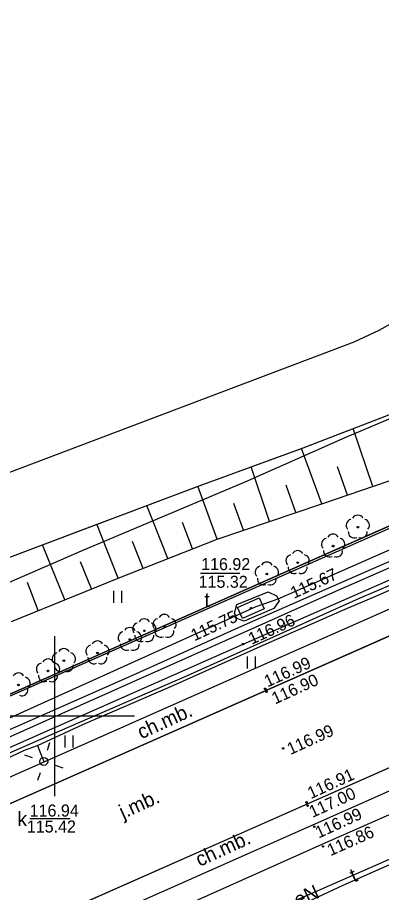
# Model space of a CAD drawing. Extents: x 6434771 to 6436222, y 5663454 to 5664782.
# Drawn here: x 6435397.7 to 6435420.4, y 5664289 to 5664343.7 of the extents above; entities that cross this region are included whole.
import ezdxf

# ---------------------------------------------------------------- set-up
doc = ezdxf.new("R2010")
doc.units = 0
for name, color, linetype in [('Warstwa 1', 7, 'Continuous'), ('Warstwa 10', 7, 'Continuous'), ('Warstwa 11', 7, 'Continuous'), ('Warstwa 12', 7, 'Continuous'), ('Warstwa 13', 7, 'Continuous'), ('Warstwa 14', 7, 'Continuous'), ('Warstwa 15', 7, 'Continuous'), ('Warstwa 2', 7, 'Continuous'), ('Warstwa 20', 7, 'Continuous'), ('Warstwa 21', 7, 'Continuous'), ('Warstwa 25', 7, 'Continuous'), ('Warstwa 37', 7, 'Continuous'), ('Warstwa 4', 7, 'Continuous'), ('Warstwa 5', 7, 'Continuous'), ('Warstwa 6', 7, 'Continuous'), ('Warstwa 63', 7, 'Continuous'), ('Warstwa 7', 7, 'Continuous'), ('Warstwa 8', 7, 'Continuous'), ('Warstwa 9', 7, 'Continuous')]:
    doc.layers.add(name, color=color, linetype=linetype)

msp = doc.modelspace()

# ---------------------------------------------------------------- linework, layer by layer
at = {"layer": 'Warstwa 1'}
msp.add_line((6435328.967, 5664271.142), (6435453.294, 5664326.245), dxfattribs=at)
msp.add_line((6435328.967, 5664271.142), (6435453.294, 5664326.245), dxfattribs=at)
at = {"layer": 'Warstwa 10'}
for p, q in [((6435415.445, 5664316.744), (6435421.958, 5664319.265)), ((6435419.898, 5664314.372), (6435418.663, 5664317.99)), ((6435409.039, 5664314.41), (6435415.445, 5664316.744)), ((6435416.711, 5664313.284), (6435415.445, 5664316.744)), ((6435413.438, 5664312.176), (6435412.281, 5664315.592)), ((6435416.711, 5664313.284), (6435423.085, 5664315.462)), ((6435418.305, 5664313.827), (6435417.679, 5664315.597)), ((6435402.615, 5664311.995), (6435409.039, 5664314.41)), ((6435410.164, 5664311.068), (6435408.953, 5664314.378)), ((6435415.075, 5664312.73), (6435414.468, 5664314.449)), ((6435407.072, 5664309.85), (6435405.761, 5664313.178)), ((6435410.164, 5664311.068), (6435416.711, 5664313.284)), ((6435411.801, 5664311.622), (6435411.209, 5664313.303)), ((6435395.996, 5664309.485), (6435402.615, 5664311.995)), ((6435403.98, 5664308.632), (6435402.635, 5664312.003)), ((6435408.619, 5664310.458), (6435407.988, 5664312.118)), ((6435403.98, 5664308.632), (6435410.164, 5664311.068)), ((6435405.526, 5664309.242), (6435404.862, 5664310.916)), ((6435400.645, 5664307.28), (6435399.25, 5664310.719)), ((6435402.313, 5664307.956), (6435401.627, 5664309.659)), ((6435397.308, 5664305.928), (6435403.98, 5664308.632)), ((6435398.976, 5664306.604), (6435398.299, 5664308.353))]:
    msp.add_line(p, q, dxfattribs=at)
at = {"layer": 'Warstwa 11'}
for centre in [(6435418.955, 5664311.82), (6435417.412, 5664310.634), (6435415.194, 5664309.604), (6435413.268, 5664308.889), (6435405.605, 5664305.338), (6435406.865, 5664305.615), (6435404.704, 5664304.795), (6435402.677, 5664303.953), (6435400.578, 5664303.473), (6435399.588, 5664302.833), (6435397.737, 5664301.951)]:
    msp.add_circle(centre, 0.05, dxfattribs=at)
for centre, start, end in [((6435418.955, 5664312.195), 30.1471, 149.8529), ((6435418.598, 5664311.936), 102.1471, 221.8529), ((6435419.312, 5664311.936), 318.1471, 77.8529), ((6435417.412, 5664311.009), 30.1471, 149.8529), ((6435418.735, 5664311.517), 174.1471, 293.8529), ((6435419.175, 5664311.517), 246.1471, 5.8529), ((6435417.055, 5664310.75), 102.1471, 221.8529), ((6435417.769, 5664310.75), 318.1471, 77.8529), ((6435415.194, 5664309.979), 30.1471, 149.8529), ((6435417.192, 5664310.331), 174.1471, 293.8529), ((6435417.632, 5664310.331), 246.1471, 5.8529), ((6435414.837, 5664309.72), 102.1471, 221.8529), ((6435415.551, 5664309.72), 318.1471, 77.8529), ((6435412.911, 5664309.005), 102.1471, 221.8529), ((6435413.268, 5664309.264), 30.1471, 149.8529), ((6435413.625, 5664309.005), 318.1471, 77.8529), ((6435414.974, 5664309.301), 174.1471, 293.8529), ((6435415.414, 5664309.301), 246.1471, 5.8529), ((6435413.048, 5664308.586), 174.1471, 293.8529), ((6435413.488, 5664308.586), 246.1471, 5.8529), ((6435406.865, 5664305.99), 30.1471, 149.8529), ((6435405.248, 5664305.454), 102.1471, 221.8529), ((6435405.605, 5664305.713), 30.1471, 149.8529), ((6435405.962, 5664305.454), 318.1471, 77.8529), ((6435406.508, 5664305.731), 102.1471, 221.8529), ((6435407.222, 5664305.731), 318.1471, 77.8529), ((6435404.347, 5664304.911), 102.1471, 221.8529), ((6435404.704, 5664305.17), 30.1471, 149.8529), ((6435405.061, 5664304.911), 318.1471, 77.8529), ((6435406.645, 5664305.312), 174.1471, 293.8529), ((6435407.085, 5664305.312), 246.1471, 5.8529), ((6435405.385, 5664305.035), 174.1471, 293.8529), ((6435405.825, 5664305.035), 246.1471, 5.8529), ((6435400.578, 5664303.848), 30.1471, 149.8529), ((6435402.32, 5664304.069), 102.1471, 221.8529), ((6435402.677, 5664304.328), 30.1471, 149.8529), ((6435403.034, 5664304.069), 318.1471, 77.8529), ((6435404.484, 5664304.492), 174.1471, 293.8529), ((6435404.924, 5664304.492), 246.1471, 5.8529), ((6435400.221, 5664303.589), 102.1471, 221.8529), ((6435400.935, 5664303.589), 318.1471, 77.8529), ((6435402.457, 5664303.65), 174.1471, 293.8529), ((6435402.897, 5664303.65), 246.1471, 5.8529), ((6435399.231, 5664302.949), 102.1471, 221.8529), ((6435399.588, 5664303.208), 30.1471, 149.8529), ((6435400.358, 5664303.17), 174.1471, 293.8529), ((6435399.945, 5664302.949), 318.1471, 77.8529), ((6435400.798, 5664303.17), 246.1471, 5.8529), ((6435397.737, 5664302.326), 30.1471, 149.8529), ((6435399.368, 5664302.53), 174.1471, 293.8529), ((6435399.808, 5664302.53), 246.1471, 5.8529), ((6435398.094, 5664302.067), 318.1471, 77.8529), ((6435397.957, 5664301.648), 246.1471, 5.8529)]:
    msp.add_arc(centre, 0.375, start, end, dxfattribs=at)
at = {"layer": 'Warstwa 12'}
for points in [[(6435438.448, 5664346.902), (6435438.454, 5664341.175), (6435438.233, 5664340.347), (6435436.941, 5664335.768), (6435434.646, 5664331.637), (6435432.296, 5664326.924), (6435430.685, 5664325.458), (6435428.273, 5664322.957), (6435425.438, 5664320.485), (6435418.155, 5664317.411), (6435411.892, 5664314.633), (6435401.652, 5664310.309), (6435393.446, 5664306.761)], [(6435281.244, 5664248.549), (6435281.862, 5664248.857), (6435282.408, 5664249.018), (6435287.711, 5664251.372), (6435294.723, 5664254.42), (6435305.566, 5664259.113), (6435312.216, 5664262.016), (6435319.789, 5664265.251), (6435325.708, 5664267.858), (6435327.729, 5664268.706), (6435328.535, 5664269.037), (6435329.604, 5664269.451), (6435335.909, 5664272.297), (6435345.058, 5664276.394), (6435349.891, 5664278.544), (6435353.333, 5664280.081), (6435411.319, 5664306.271), (6435412.595, 5664306.859), (6435413.982, 5664307.329), (6435496.527, 5664343.681)], [(6435494.507, 5664342.026), (6435454.151, 5664324.384), (6435443.245, 5664319.477), (6435436.989, 5664316.716), (6435428.938, 5664313.162), (6435419.942, 5664309.227), (6435411.858, 5664305.693), (6435404.909, 5664302.562), (6435395.738, 5664298.519), (6435388.146, 5664295.189), (6435381.801, 5664292.343), (6435373.485, 5664288.671), (6435365.321, 5664285.051), (6435358.712, 5664282.142), (6435354.451, 5664280.21), (6435345.535, 5664276.295), (6435336.735, 5664272.389)], [(6435343.678, 5664274.987), (6435347.727, 5664276.766), (6435353.303, 5664279.185), (6435359.572, 5664281.978), (6435369.105, 5664286.201), (6435374.703, 5664288.696), (6435379.984, 5664291.018), (6435384.586, 5664293.122), (6435392.475, 5664296.603), (6435399.465, 5664299.735), (6435404.746, 5664302.081), (6435412.605, 5664305.595), (6435417.391, 5664307.728), (6435423.154, 5664310.263), (6435427.569, 5664312.173), (6435434.165, 5664315.123), (6435437.159, 5664316.419), (6435440.497, 5664317.85), (6435445.042, 5664319.821), (6435454.346, 5664323.952)], [(6435338.676, 5664271.925), (6435345.105, 5664274.778), (6435355.553, 5664279.397), (6435359.251, 5664281.064), (6435365.068, 5664283.651), (6435370.209, 5664285.891), (6435378.403, 5664289.475), (6435384.654, 5664292.195), (6435393.597, 5664296.144), (6435400.322, 5664299.095), (6435408.315, 5664302.544), (6435419.062, 5664307.376), (6435424.934, 5664309.882), (6435428.638, 5664311.512), (6435429.502, 5664312.012), (6435430.533, 5664312.473), (6435435.88, 5664314.912), (6435437.19, 5664315.474), (6435439.029, 5664316.353), (6435454.61, 5664323.488)], [(6435396.548, 5664297.155), (6435398.117, 5664297.869), (6435398.938, 5664298.172), (6435401.76, 5664299.48), (6435407.259, 5664301.852), (6435413.049, 5664304.435), (6435418.015, 5664306.628), (6435420.235, 5664307.563), (6435425.083, 5664309.712), (6435426.725, 5664310.401), (6435428.149, 5664311.021), (6435434.238, 5664313.693), (6435437.305, 5664315.098), (6435442.753, 5664317.468), (6435449.702, 5664320.568), (6435454.102, 5664322.505), (6435455.071, 5664322.901)], [(6435281.015, 5664229.581), (6435289.627, 5664233.382), (6435307.644, 5664241.262), (6435328.586, 5664250.47), (6435346.1, 5664258.193), (6435361.418, 5664264.941), (6435376.257, 5664271.445), (6435392.853, 5664278.778), (6435412.91, 5664287.53), (6435437.176, 5664298.19), (6435461.872, 5664309.169), (6435466.042, 5664311.001)], [(6435281.015, 5664229.581), (6435289.627, 5664233.382), (6435307.644, 5664241.262), (6435328.586, 5664250.47), (6435346.1, 5664258.193), (6435361.418, 5664264.941), (6435376.257, 5664271.445), (6435392.853, 5664278.778), (6435412.91, 5664287.53), (6435437.176, 5664298.19), (6435461.872, 5664309.169), (6435466.042, 5664311.001)], [(6435398.938, 5664298.172), (6435399.136, 5664297.628), (6435399.322, 5664297.169)]]:
    msp.add_lwpolyline(points, dxfattribs=at)
at = {"layer": 'Warstwa 14'}
for p, q in [((6435409.111, 5664308.942), (6435411.573, 5664308.942)), ((6435398.459, 5664293.601), (6435400.961, 5664293.601))]:
    msp.add_line(p, q, dxfattribs=at)
msp.add_circle((6435412.269, 5664306.755), 0.045, dxfattribs=at)
msp.add_circle((6435412.269, 5664306.755), 0.045, dxfattribs=at)
msp.add_circle((6435412.269, 5664306.755), 0.045, dxfattribs=at)
at = {"layer": 'Warstwa 15'}
msp.add_lwpolyline([(6435411.398, 5664306.98), (6435413.357, 5664307.767), (6435413.874, 5664307.52), (6435414.031, 5664307.208), (6435413.715, 5664306.742), (6435411.855, 5664305.934), (6435411.397, 5664306.11), (6435411.251, 5664306.452)], close=True, dxfattribs=at)
at = {"layer": 'Warstwa 2'}
msp.add_lwpolyline([(6435328.967, 5664271.142), (6435453.512, 5664326.132), (6435423.44, 5664409.421), (6435425.546, 5664410.756), (6435419.693, 5664442.394)], dxfattribs=at)
msp.add_circle((6435399.322, 5664297.169), 0.25, dxfattribs=at)
at = {"layer": 'Warstwa 20'}
for p, q in [((6435416.711, 5664313.284), (6435423.085, 5664315.462)), ((6435410.164, 5664311.068), (6435416.711, 5664313.284)), ((6435403.98, 5664308.632), (6435410.164, 5664311.068)), ((6435397.308, 5664305.928), (6435403.98, 5664308.632))]:
    msp.add_line(p, q, dxfattribs=at)
at = {"layer": 'Warstwa 21'}
for p, q in [((6435415.445, 5664316.744), (6435421.958, 5664319.265)), ((6435409.039, 5664314.41), (6435415.445, 5664316.744)), ((6435402.615, 5664311.995), (6435409.039, 5664314.41)), ((6435395.996, 5664309.485), (6435402.615, 5664311.995))]:
    msp.add_line(p, q, dxfattribs=at)
at = {"layer": 'Warstwa 25'}
for centre in [(6435411.788, 5664304.505), (6435413.164, 5664301.711), (6435413.247, 5664301.526), (6435414.289, 5664297.984), (6435415.749, 5664294.617), (6435415.817, 5664294.402), (6435416.229, 5664293.09), (6435416.787, 5664291.86)]:
    msp.add_circle(centre, 0.045, dxfattribs=at)
at = {"layer": 'Warstwa 37'}
for points in [[(6435673.22, 5664405.301), (6435627.735, 5664385.179), (6435613.17, 5664378.978), (6435553.204, 5664352.33), (6435480.768, 5664320.188), (6435416.697, 5664291.984), (6435354.714, 5664264.245), (6435304.768, 5664242.213), (6435281.042, 5664231.838)], [(6435281.004, 5664228.741), (6435306.048, 5664239.335), (6435340.518, 5664254.785), (6435399.541, 5664280.814), (6435418.042, 5664289.43), (6435468.892, 5664311.99), (6435553.421, 5664348.765), (6435625.62, 5664380.758), (6435674.026, 5664402.451)]]:
    msp.add_lwpolyline(points, dxfattribs=at)
at = {"layer": 'Warstwa 4'}
msp.add_lwpolyline([(6435411.739, 5664306.105), (6435411.431, 5664306.789), (6435412.799, 5664307.405), (6435413.107, 5664306.721)], close=True, dxfattribs=at)
for points in [[(6435399.554, 5664297.882), (6435399.709, 5664298.358)], [(6435398.609, 5664297.401), (6435398.133, 5664297.556)], [(6435400.035, 5664296.937), (6435400.511, 5664296.782)], [(6435399.09, 5664296.456), (6435398.935, 5664295.98)]]:
    msp.add_lwpolyline(points, dxfattribs=at)
at = {"layer": 'Warstwa 5'}
for p, q in [((6435328.967, 5664271.142), (6435453.512, 5664326.132)), ((6435416.711, 5664313.284), (6435423.085, 5664315.462)), ((6435410.164, 5664311.068), (6435416.711, 5664313.284)), ((6435411.788, 5664304.505), (6435428.377, 5664311.805)), ((6435403.98, 5664308.632), (6435410.164, 5664311.068)), ((6435412.56, 5664303.006), (6435429.069, 5664310.306)), ((6435397.308, 5664305.928), (6435403.98, 5664308.632)), ((6435403.696, 5664307.082), (6435403.696, 5664307.832)), ((6435404.196, 5664307.082), (6435404.196, 5664307.832)), ((6435387.777, 5664293.894), (6435411.788, 5664304.505)), ((6435412.05, 5664302.989), (6435412.05, 5664303.739)), ((6435412.55, 5664302.989), (6435412.55, 5664303.739)), ((6435388.509, 5664292.345), (6435412.55, 5664303.002)), ((6435412.55, 5664303.002), (6435412.56, 5664303.006)), ((6435400.653, 5664298.05), (6435400.653, 5664298.8)), ((6435401.153, 5664298.05), (6435401.153, 5664298.8))]:
    msp.add_line(p, q, dxfattribs=at)
at = {"layer": 'Warstwa 6'}
for points in [[(6435726.978, 5664446.925), (6435721.471, 5664444.533), (6435679.481, 5664426.046), (6435637.957, 5664407.678), (6435597.007, 5664389.632), (6435551.633, 5664369.558), (6435481.714, 5664338.501), (6435453.294, 5664326.245), (6435328.967, 5664271.142), (6435327.816, 5664247.024), (6435365.745, 5664263.287), (6435408.384, 5664282.714), (6435448.311, 5664300.392), (6435489.214, 5664318.618), (6435534.934, 5664338.266), (6435585.238, 5664360.761), (6435626.601, 5664379.073), (6435669.714, 5664398.133), (6435709.302, 5664415.816), (6435749.604, 5664433.574)], [(6435327.723, 5664423.322), (6435319.733, 5664392.043), (6435306.509, 5664388.452), (6435300.533, 5664386.274), (6435288.252, 5664382.112), (6435301.901, 5664344.851), (6435302.896, 5664342.009), (6435304.062, 5664339.224), (6435304.188, 5664338.883), (6435308.059, 5664328.214), (6435308.212, 5664327.642), (6435312.558, 5664315.718), (6435328.967, 5664271.142), (6435453.294, 5664326.245), (6435419.247, 5664420.734)], [(6435487.767, 5664334.587), (6435461.856, 5664323.12), (6435320.542, 5664260.632)], [(6435281.08, 5664234.977), (6435317.625, 5664251.138), (6435432.729, 5664302.001), (6435487.274, 5664326.082), (6435490.092, 5664327.331)]]:
    msp.add_lwpolyline(points, dxfattribs=at)
msp.add_circle((6435412.269, 5664306.755), 0.045, dxfattribs=at)
at = {"layer": 'Warstwa 63'}
for p, q in [((6435400, 5664305), (6435400, 5664295)), ((6435405, 5664300), (6435395, 5664300))]:
    msp.add_line(p, q, dxfattribs=at)
at = {"layer": 'Warstwa 7'}
for p, q in [((6435420.286, 5664324.127), (6435421.787, 5664324.973)), ((6435418.724, 5664323.401), (6435420.286, 5664324.127)), ((6435353.387, 5664298.683), (6435418.724, 5664323.401))]:
    msp.add_line(p, q, dxfattribs=at)
at = {"layer": 'Warstwa 8'}
for p, q in [((6435320.542, 5664260.632), (6435461.856, 5664323.12)), ((6435317.625, 5664251.138), (6435432.729, 5664302.001))]:
    msp.add_line(p, q, dxfattribs=at)
at = {"layer": 'Warstwa 9'}
for p, q in [((6435328.967, 5664271.142), (6435453.512, 5664326.132)), ((6435420.286, 5664324.127), (6435421.787, 5664324.973)), ((6435418.724, 5664323.401), (6435420.286, 5664324.127)), ((6435353.387, 5664298.683), (6435418.724, 5664323.401)), ((6435320.542, 5664260.632), (6435461.856, 5664323.12)), ((6435415.541, 5664316.779), (6435422.813, 5664319.595)), ((6435409.257, 5664314.492), (6435415.541, 5664316.779)), ((6435402.654, 5664312.01), (6435409.257, 5664314.492)), ((6435393.501, 5664308.539), (6435402.654, 5664312.01)), ((6435411.788, 5664304.505), (6435428.377, 5664311.805)), ((6435412.56, 5664303.006), (6435429.069, 5664310.306)), ((6435387.777, 5664293.894), (6435411.788, 5664304.505)), ((6435388.509, 5664292.345), (6435412.55, 5664303.002)), ((6435412.55, 5664303.002), (6435412.56, 5664303.006)), ((6435317.625, 5664251.138), (6435432.729, 5664302.001)), ((6435372.323, 5664273.809), (6435430.258, 5664299.451))]:
    msp.add_line(p, q, dxfattribs=at)

# ---------------------------------------------------------------- texts
at = {"layer": 'Warstwa 13'}
for s, p in [('t', (6435418.713, 5664289.585)), ('eN', (6435415.225, 5664288.048))]:
    msp.add_text(s, height=0.9, rotation=24.408, dxfattribs=at).set_placement(p)
at = {"layer": 'Warstwa 14'}
for s, rotation, p in [('115.67', 24.4596, (6435414.956, 5664307.331)), ('115.75', 24.9981, (6435408.733, 5664304.674))]:
    msp.add_text(s, height=0.75, rotation=rotation, dxfattribs=at).set_placement(p)
for s, p in [('115.32', (6435409.005, 5664308.03)), ('115.42', (6435398.262, 5664292.726))]:
    msp.add_text(s, height=0.75, dxfattribs=at).set_placement(p)
at = {"layer": 'Warstwa 25'}
for s, rotation, p in [('116.96', 24.5226, (6435412.322, 5664304.46)), ('116.99', 24.5455, (6435413.311, 5664301.794)), ('116.90', 24.5455, (6435413.783, 5664300.728)), ('116.99', 24.5341, (6435414.742, 5664297.566)), ('116.91', 24.5341, (6435416.021, 5664294.81)), ('117.00', 24.5341, (6435416.118, 5664293.633)), ('116.99', 24.5684, (6435416.506, 5664292.346)), ('116.86', 24.0356, (6435417.247, 5664291.24))]:
    msp.add_text(s, height=0.75, rotation=rotation, dxfattribs=at).set_placement(p)
at = {"layer": 'Warstwa 5'}
for s, p in [('t', (6435409.364, 5664306.833)), ('k', (6435397.675, 5664293.127))]:
    msp.add_text(s, height=0.9, dxfattribs=at).set_placement(p)
at = {"layer": 'Warstwa 6'}
for s, p in [('116.92', (6435409.161, 5664309.134)), ('116.94', (6435398.44, 5664293.726))]:
    msp.add_text(s, height=0.75, dxfattribs=at).set_placement(p)
at = {"layer": 'Warstwa 8'}
msp.add_text('j.mb.', height=0.9, rotation=24.5455, dxfattribs=at).set_placement((6435404.285, 5664293.558))
at = {"layer": 'Warstwa 9'}
for rotation, p in [(24.5455, (6435405.422, 5664298.548)), (24.5341, (6435409.065, 5664290.574))]:
    msp.add_text('ch.mb.', height=0.9, rotation=rotation, dxfattribs=at).set_placement(p)

doc.saveas('drawing.dxf')
